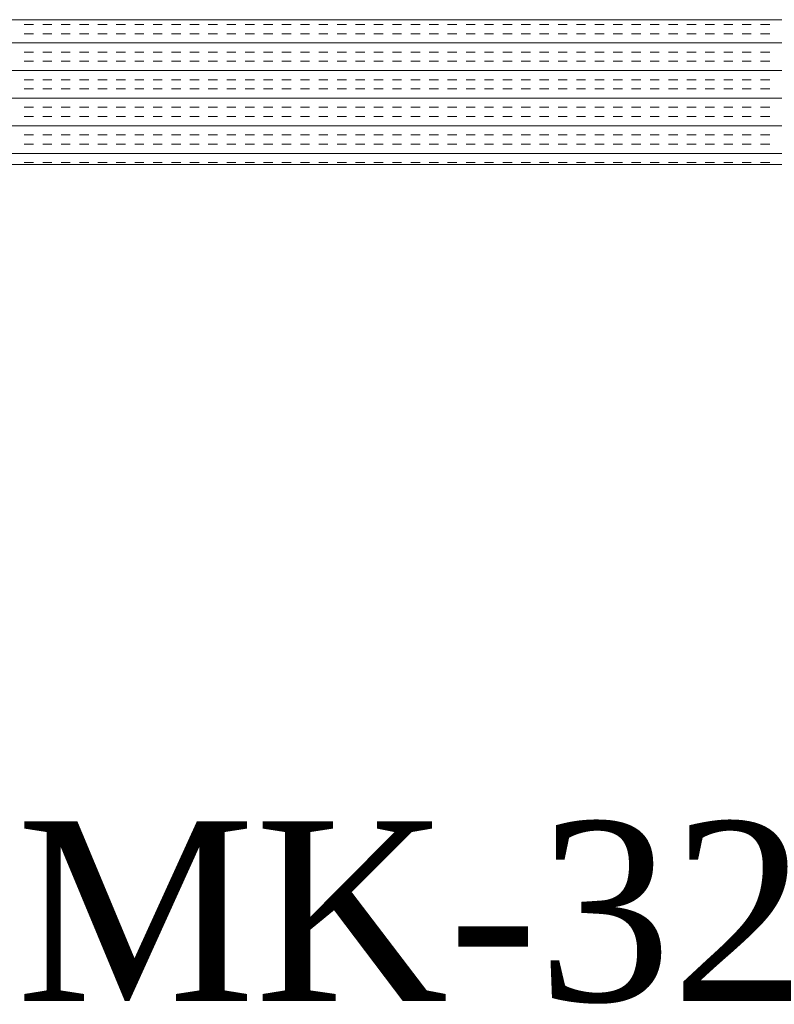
# Model space of a CAD drawing. Extents: x 3940905 to 4145695, y 925352 to 1109797.
# Tile 824 of 1056: x 4040780 to 4041040, y 1100312 to 1100652. Entities that reach past the tile are written whole.
import ezdxf

# ---------------------------------------------------------------- set-up
doc = ezdxf.new("R2010")
doc.units = 0
doc.header["$LTSCALE"] = 750
doc.header["$MEASUREMENT"] = 0
doc.layers.add('CKD Equipments', color=252, linetype='CONTINUOUS', lineweight=0)
doc.layers.add('PDF_A - TEXT', color=7, linetype='CONTINUOUS')
doc.styles.add('CKD_Dimension Text', font='BOOKOS.TTF')

msp = doc.modelspace()

# ---------------------------------------------------------------- linework, layer by layer
at = {"layer": 'CKD Equipments'}
for p, q in [((4041342.42, 1100651.64, -7.61), (4040524.42, 1100651.64, -7.61)), ((4041292.42, 1100601.64, -7.61), (4040574.42, 1100601.64, -7.61))]:
    msp.add_line(p, q, dxfattribs=at)
at = {"layer": 'CKD Equipments', "color": 4, "linetype": 'Continuous'}
for p, q in [((4040784.9, 1100649.98, -7.61), (4040781.72, 1100649.98, -7.61)), ((4040791.25, 1100649.98, -7.61), (4040788.07, 1100649.98, -7.61)), ((4040797.6, 1100649.98, -7.61), (4040794.42, 1100649.98, -7.61)), ((4040803.95, 1100649.98, -7.61), (4040800.77, 1100649.98, -7.61)), ((4040810.3, 1100649.98, -7.61), (4040807.12, 1100649.98, -7.61)), ((4040816.65, 1100649.98, -7.61), (4040813.47, 1100649.98, -7.61)), ((4040823, 1100649.98, -7.61), (4040819.82, 1100649.98, -7.61)), ((4040829.35, 1100649.98, -7.61), (4040826.17, 1100649.98, -7.61)), ((4040835.7, 1100649.98, -7.61), (4040832.52, 1100649.98, -7.61)), ((4040842.05, 1100649.98, -7.61), (4040838.87, 1100649.98, -7.61)), ((4040848.4, 1100649.98, -7.61), (4040845.22, 1100649.98, -7.61)), ((4040854.75, 1100649.98, -7.61), (4040851.57, 1100649.98, -7.61)), ((4040861.1, 1100649.98, -7.61), (4040857.92, 1100649.98, -7.61)), ((4040867.45, 1100649.98, -7.61), (4040864.27, 1100649.98, -7.61)), ((4040873.8, 1100649.98, -7.61), (4040870.62, 1100649.98, -7.61)), ((4040880.15, 1100649.98, -7.61), (4040876.97, 1100649.98, -7.61)), ((4040886.5, 1100649.98, -7.61), (4040883.32, 1100649.98, -7.61)), ((4040892.85, 1100649.98, -7.61), (4040889.67, 1100649.98, -7.61)), ((4040899.2, 1100649.98, -7.61), (4040896.02, 1100649.98, -7.61)), ((4040905.55, 1100649.98, -7.61), (4040902.37, 1100649.98, -7.61)), ((4040911.9, 1100649.98, -7.61), (4040908.72, 1100649.98, -7.61)), ((4040918.25, 1100649.98, -7.61), (4040915.07, 1100649.98, -7.61)), ((4040924.6, 1100649.98, -7.61), (4040921.42, 1100649.98, -7.61)), ((4040930.95, 1100649.98, -7.61), (4040927.77, 1100649.98, -7.61)), ((4040937.3, 1100649.98, -7.61), (4040934.12, 1100649.98, -7.61)), ((4040943.65, 1100649.98, -7.61), (4040940.47, 1100649.98, -7.61)), ((4040950, 1100649.98, -7.61), (4040946.82, 1100649.98, -7.61)), ((4040956.35, 1100649.98, -7.61), (4040953.17, 1100649.98, -7.61)), ((4040962.7, 1100649.98, -7.61), (4040959.52, 1100649.98, -7.61)), ((4040969.05, 1100649.98, -7.61), (4040965.87, 1100649.98, -7.61)), ((4040975.4, 1100649.98, -7.61), (4040972.22, 1100649.98, -7.61)), ((4040981.75, 1100649.98, -7.61), (4040978.57, 1100649.98, -7.61)), ((4040988.1, 1100649.98, -7.61), (4040984.92, 1100649.98, -7.61)), ((4040994.45, 1100649.98, -7.61), (4040991.27, 1100649.98, -7.61)), ((4041000.8, 1100649.98, -7.61), (4040997.62, 1100649.98, -7.61)), ((4041007.15, 1100649.98, -7.61), (4041003.97, 1100649.98, -7.61)), ((4041013.5, 1100649.98, -7.61), (4041010.32, 1100649.98, -7.61)), ((4041019.85, 1100649.98, -7.61), (4041016.67, 1100649.98, -7.61)), ((4041026.2, 1100649.98, -7.61), (4041023.02, 1100649.98, -7.61)), ((4041032.55, 1100649.98, -7.61), (4041029.37, 1100649.98, -7.61)), ((4041038.9, 1100649.98, -7.61), (4041035.72, 1100649.98, -7.61)), ((4040784.9, 1100646.81, -7.61), (4040781.72, 1100646.81, -7.61)), ((4040791.25, 1100646.81, -7.61), (4040788.07, 1100646.81, -7.61)), ((4040797.6, 1100646.81, -7.61), (4040794.42, 1100646.81, -7.61)), ((4040803.95, 1100646.81, -7.61), (4040800.77, 1100646.81, -7.61)), ((4040810.3, 1100646.81, -7.61), (4040807.12, 1100646.81, -7.61)), ((4040816.65, 1100646.81, -7.61), (4040813.47, 1100646.81, -7.61)), ((4040823, 1100646.81, -7.61), (4040819.82, 1100646.81, -7.61)), ((4040829.35, 1100646.81, -7.61), (4040826.17, 1100646.81, -7.61)), ((4040835.7, 1100646.81, -7.61), (4040832.52, 1100646.81, -7.61)), ((4040842.05, 1100646.81, -7.61), (4040838.87, 1100646.81, -7.61)), ((4040848.4, 1100646.81, -7.61), (4040845.22, 1100646.81, -7.61)), ((4040854.75, 1100646.81, -7.61), (4040851.57, 1100646.81, -7.61)), ((4040861.1, 1100646.81, -7.61), (4040857.92, 1100646.81, -7.61)), ((4040867.45, 1100646.81, -7.61), (4040864.27, 1100646.81, -7.61)), ((4040873.8, 1100646.81, -7.61), (4040870.62, 1100646.81, -7.61)), ((4040880.15, 1100646.81, -7.61), (4040876.97, 1100646.81, -7.61)), ((4040886.5, 1100646.81, -7.61), (4040883.32, 1100646.81, -7.61)), ((4040892.85, 1100646.81, -7.61), (4040889.67, 1100646.81, -7.61)), ((4040899.2, 1100646.81, -7.61), (4040896.02, 1100646.81, -7.61)), ((4040905.55, 1100646.81, -7.61), (4040902.37, 1100646.81, -7.61)), ((4040911.9, 1100646.81, -7.61), (4040908.72, 1100646.81, -7.61)), ((4040918.25, 1100646.81, -7.61), (4040915.07, 1100646.81, -7.61)), ((4040924.6, 1100646.81, -7.61), (4040921.42, 1100646.81, -7.61)), ((4040930.95, 1100646.81, -7.61), (4040927.77, 1100646.81, -7.61)), ((4040937.3, 1100646.81, -7.61), (4040934.12, 1100646.81, -7.61)), ((4040943.65, 1100646.81, -7.61), (4040940.47, 1100646.81, -7.61)), ((4040950, 1100646.81, -7.61), (4040946.82, 1100646.81, -7.61)), ((4040956.35, 1100646.81, -7.61), (4040953.17, 1100646.81, -7.61)), ((4040962.7, 1100646.81, -7.61), (4040959.52, 1100646.81, -7.61)), ((4040969.05, 1100646.81, -7.61), (4040965.87, 1100646.81, -7.61)), ((4040975.4, 1100646.81, -7.61), (4040972.22, 1100646.81, -7.61)), ((4040981.75, 1100646.81, -7.61), (4040978.57, 1100646.81, -7.61)), ((4040988.1, 1100646.81, -7.61), (4040984.92, 1100646.81, -7.61)), ((4040994.45, 1100646.81, -7.61), (4040991.27, 1100646.81, -7.61)), ((4041000.8, 1100646.81, -7.61), (4040997.62, 1100646.81, -7.61)), ((4041007.15, 1100646.81, -7.61), (4041003.97, 1100646.81, -7.61)), ((4041013.5, 1100646.81, -7.61), (4041010.32, 1100646.81, -7.61)), ((4041019.85, 1100646.81, -7.61), (4041016.67, 1100646.81, -7.61)), ((4041026.2, 1100646.81, -7.61), (4041023.02, 1100646.81, -7.61)), ((4041032.55, 1100646.81, -7.61), (4041029.37, 1100646.81, -7.61)), ((4041038.9, 1100646.81, -7.61), (4041035.72, 1100646.81, -7.61)), ((4041342.42, 1100643.63, -7.61), (4040524.42, 1100643.63, -7.61)), ((4040784.9, 1100640.46, -7.61), (4040781.72, 1100640.46, -7.61)), ((4040791.25, 1100640.46, -7.61), (4040788.07, 1100640.46, -7.61)), ((4040797.6, 1100640.46, -7.61), (4040794.42, 1100640.46, -7.61)), ((4040803.95, 1100640.46, -7.61), (4040800.77, 1100640.46, -7.61)), ((4040810.3, 1100640.46, -7.61), (4040807.12, 1100640.46, -7.61)), ((4040816.65, 1100640.46, -7.61), (4040813.47, 1100640.46, -7.61)), ((4040823, 1100640.46, -7.61), (4040819.82, 1100640.46, -7.61)), ((4040829.35, 1100640.46, -7.61), (4040826.17, 1100640.46, -7.61)), ((4040835.7, 1100640.46, -7.61), (4040832.52, 1100640.46, -7.61)), ((4040842.05, 1100640.46, -7.61), (4040838.87, 1100640.46, -7.61)), ((4040848.4, 1100640.46, -7.61), (4040845.22, 1100640.46, -7.61)), ((4040854.75, 1100640.46, -7.61), (4040851.57, 1100640.46, -7.61)), ((4040861.1, 1100640.46, -7.61), (4040857.92, 1100640.46, -7.61)), ((4040867.45, 1100640.46, -7.61), (4040864.27, 1100640.46, -7.61)), ((4040873.8, 1100640.46, -7.61), (4040870.62, 1100640.46, -7.61)), ((4040880.15, 1100640.46, -7.61), (4040876.97, 1100640.46, -7.61)), ((4040886.5, 1100640.46, -7.61), (4040883.32, 1100640.46, -7.61)), ((4040892.85, 1100640.46, -7.61), (4040889.67, 1100640.46, -7.61)), ((4040899.2, 1100640.46, -7.61), (4040896.02, 1100640.46, -7.61)), ((4040905.55, 1100640.46, -7.61), (4040902.37, 1100640.46, -7.61)), ((4040911.9, 1100640.46, -7.61), (4040908.72, 1100640.46, -7.61)), ((4040918.25, 1100640.46, -7.61), (4040915.07, 1100640.46, -7.61)), ((4040924.6, 1100640.46, -7.61), (4040921.42, 1100640.46, -7.61)), ((4040930.95, 1100640.46, -7.61), (4040927.77, 1100640.46, -7.61)), ((4040937.3, 1100640.46, -7.61), (4040934.12, 1100640.46, -7.61)), ((4040943.65, 1100640.46, -7.61), (4040940.47, 1100640.46, -7.61)), ((4040950, 1100640.46, -7.61), (4040946.82, 1100640.46, -7.61)), ((4040956.35, 1100640.46, -7.61), (4040953.17, 1100640.46, -7.61)), ((4040962.7, 1100640.46, -7.61), (4040959.52, 1100640.46, -7.61)), ((4040969.05, 1100640.46, -7.61), (4040965.87, 1100640.46, -7.61)), ((4040975.4, 1100640.46, -7.61), (4040972.22, 1100640.46, -7.61)), ((4040981.75, 1100640.46, -7.61), (4040978.57, 1100640.46, -7.61)), ((4040988.1, 1100640.46, -7.61), (4040984.92, 1100640.46, -7.61)), ((4040994.45, 1100640.46, -7.61), (4040991.27, 1100640.46, -7.61)), ((4041000.8, 1100640.46, -7.61), (4040997.62, 1100640.46, -7.61)), ((4041007.15, 1100640.46, -7.61), (4041003.97, 1100640.46, -7.61)), ((4041013.5, 1100640.46, -7.61), (4041010.32, 1100640.46, -7.61)), ((4041019.85, 1100640.46, -7.61), (4041016.67, 1100640.46, -7.61)), ((4041026.2, 1100640.46, -7.61), (4041023.02, 1100640.46, -7.61)), ((4041032.55, 1100640.46, -7.61), (4041029.37, 1100640.46, -7.61)), ((4041038.9, 1100640.46, -7.61), (4041035.72, 1100640.46, -7.61)), ((4041342.42, 1100634.11, -7.61), (4040524.42, 1100634.11, -7.61)), ((4040784.9, 1100637.28, -7.61), (4040781.72, 1100637.28, -7.61)), ((4040791.25, 1100637.28, -7.61), (4040788.07, 1100637.28, -7.61)), ((4040797.6, 1100637.28, -7.61), (4040794.42, 1100637.28, -7.61)), ((4040803.95, 1100637.28, -7.61), (4040800.77, 1100637.28, -7.61)), ((4040810.3, 1100637.28, -7.61), (4040807.12, 1100637.28, -7.61)), ((4040816.65, 1100637.28, -7.61), (4040813.47, 1100637.28, -7.61)), ((4040823, 1100637.28, -7.61), (4040819.82, 1100637.28, -7.61)), ((4040829.35, 1100637.28, -7.61), (4040826.17, 1100637.28, -7.61)), ((4040835.7, 1100637.28, -7.61), (4040832.52, 1100637.28, -7.61)), ((4040842.05, 1100637.28, -7.61), (4040838.87, 1100637.28, -7.61)), ((4040848.4, 1100637.28, -7.61), (4040845.22, 1100637.28, -7.61)), ((4040854.75, 1100637.28, -7.61), (4040851.57, 1100637.28, -7.61)), ((4040861.1, 1100637.28, -7.61), (4040857.92, 1100637.28, -7.61)), ((4040867.45, 1100637.28, -7.61), (4040864.27, 1100637.28, -7.61)), ((4040873.8, 1100637.28, -7.61), (4040870.62, 1100637.28, -7.61)), ((4040880.15, 1100637.28, -7.61), (4040876.97, 1100637.28, -7.61)), ((4040886.5, 1100637.28, -7.61), (4040883.32, 1100637.28, -7.61)), ((4040892.85, 1100637.28, -7.61), (4040889.67, 1100637.28, -7.61)), ((4040899.2, 1100637.28, -7.61), (4040896.02, 1100637.28, -7.61)), ((4040905.55, 1100637.28, -7.61), (4040902.37, 1100637.28, -7.61)), ((4040911.9, 1100637.28, -7.61), (4040908.72, 1100637.28, -7.61)), ((4040918.25, 1100637.28, -7.61), (4040915.07, 1100637.28, -7.61)), ((4040924.6, 1100637.28, -7.61), (4040921.42, 1100637.28, -7.61)), ((4040930.95, 1100637.28, -7.61), (4040927.77, 1100637.28, -7.61)), ((4040937.3, 1100637.28, -7.61), (4040934.12, 1100637.28, -7.61)), ((4040943.65, 1100637.28, -7.61), (4040940.47, 1100637.28, -7.61)), ((4040950, 1100637.28, -7.61), (4040946.82, 1100637.28, -7.61)), ((4040956.35, 1100637.28, -7.61), (4040953.17, 1100637.28, -7.61)), ((4040962.7, 1100637.28, -7.61), (4040959.52, 1100637.28, -7.61)), ((4040969.05, 1100637.28, -7.61), (4040965.87, 1100637.28, -7.61)), ((4040975.4, 1100637.28, -7.61), (4040972.22, 1100637.28, -7.61)), ((4040981.75, 1100637.28, -7.61), (4040978.57, 1100637.28, -7.61)), ((4040988.1, 1100637.28, -7.61), (4040984.92, 1100637.28, -7.61)), ((4040994.45, 1100637.28, -7.61), (4040991.27, 1100637.28, -7.61)), ((4041000.8, 1100637.28, -7.61), (4040997.62, 1100637.28, -7.61)), ((4041007.15, 1100637.28, -7.61), (4041003.97, 1100637.28, -7.61)), ((4041013.5, 1100637.28, -7.61), (4041010.32, 1100637.28, -7.61)), ((4041019.85, 1100637.28, -7.61), (4041016.67, 1100637.28, -7.61)), ((4041026.2, 1100637.28, -7.61), (4041023.02, 1100637.28, -7.61)), ((4041032.55, 1100637.28, -7.61), (4041029.37, 1100637.28, -7.61)), ((4041038.9, 1100637.28, -7.61), (4041035.72, 1100637.28, -7.61)), ((4040784.9, 1100630.93, -7.61), (4040781.72, 1100630.93, -7.61)), ((4040791.25, 1100630.93, -7.61), (4040788.07, 1100630.93, -7.61)), ((4040797.6, 1100630.93, -7.61), (4040794.42, 1100630.93, -7.61)), ((4040803.95, 1100630.93, -7.61), (4040800.77, 1100630.93, -7.61)), ((4040810.3, 1100630.93, -7.61), (4040807.12, 1100630.93, -7.61)), ((4040816.65, 1100630.93, -7.61), (4040813.47, 1100630.93, -7.61)), ((4040823, 1100630.93, -7.61), (4040819.82, 1100630.93, -7.61)), ((4040829.35, 1100630.93, -7.61), (4040826.17, 1100630.93, -7.61)), ((4040835.7, 1100630.93, -7.61), (4040832.52, 1100630.93, -7.61)), ((4040842.05, 1100630.93, -7.61), (4040838.87, 1100630.93, -7.61)), ((4040848.4, 1100630.93, -7.61), (4040845.22, 1100630.93, -7.61)), ((4040854.75, 1100630.93, -7.61), (4040851.57, 1100630.93, -7.61)), ((4040861.1, 1100630.93, -7.61), (4040857.92, 1100630.93, -7.61)), ((4040867.45, 1100630.93, -7.61), (4040864.27, 1100630.93, -7.61)), ((4040873.8, 1100630.93, -7.61), (4040870.62, 1100630.93, -7.61)), ((4040880.15, 1100630.93, -7.61), (4040876.97, 1100630.93, -7.61)), ((4040886.5, 1100630.93, -7.61), (4040883.32, 1100630.93, -7.61)), ((4040892.85, 1100630.93, -7.61), (4040889.67, 1100630.93, -7.61)), ((4040899.2, 1100630.93, -7.61), (4040896.02, 1100630.93, -7.61)), ((4040905.55, 1100630.93, -7.61), (4040902.37, 1100630.93, -7.61)), ((4040911.9, 1100630.93, -7.61), (4040908.72, 1100630.93, -7.61)), ((4040918.25, 1100630.93, -7.61), (4040915.07, 1100630.93, -7.61)), ((4040924.6, 1100630.93, -7.61), (4040921.42, 1100630.93, -7.61)), ((4040930.95, 1100630.93, -7.61), (4040927.77, 1100630.93, -7.61)), ((4040937.3, 1100630.93, -7.61), (4040934.12, 1100630.93, -7.61)), ((4040943.65, 1100630.93, -7.61), (4040940.47, 1100630.93, -7.61)), ((4040950, 1100630.93, -7.61), (4040946.82, 1100630.93, -7.61)), ((4040956.35, 1100630.93, -7.61), (4040953.17, 1100630.93, -7.61)), ((4040962.7, 1100630.93, -7.61), (4040959.52, 1100630.93, -7.61)), ((4040969.05, 1100630.93, -7.61), (4040965.87, 1100630.93, -7.61)), ((4040975.4, 1100630.93, -7.61), (4040972.22, 1100630.93, -7.61)), ((4040981.75, 1100630.93, -7.61), (4040978.57, 1100630.93, -7.61)), ((4040988.1, 1100630.93, -7.61), (4040984.92, 1100630.93, -7.61)), ((4040994.45, 1100630.93, -7.61), (4040991.27, 1100630.93, -7.61)), ((4041000.8, 1100630.93, -7.61), (4040997.62, 1100630.93, -7.61)), ((4041007.15, 1100630.93, -7.61), (4041003.97, 1100630.93, -7.61)), ((4041013.5, 1100630.93, -7.61), (4041010.32, 1100630.93, -7.61)), ((4041019.85, 1100630.93, -7.61), (4041016.67, 1100630.93, -7.61)), ((4041026.2, 1100630.93, -7.61), (4041023.02, 1100630.93, -7.61)), ((4041032.55, 1100630.93, -7.61), (4041029.37, 1100630.93, -7.61)), ((4041038.9, 1100630.93, -7.61), (4041035.72, 1100630.93, -7.61)), ((4040784.9, 1100627.76, -7.61), (4040781.72, 1100627.76, -7.61)), ((4040791.25, 1100627.76, -7.61), (4040788.07, 1100627.76, -7.61)), ((4040797.6, 1100627.76, -7.61), (4040794.42, 1100627.76, -7.61)), ((4040803.95, 1100627.76, -7.61), (4040800.77, 1100627.76, -7.61)), ((4040810.3, 1100627.76, -7.61), (4040807.12, 1100627.76, -7.61)), ((4040816.65, 1100627.76, -7.61), (4040813.47, 1100627.76, -7.61)), ((4040823, 1100627.76, -7.61), (4040819.82, 1100627.76, -7.61)), ((4040829.35, 1100627.76, -7.61), (4040826.17, 1100627.76, -7.61)), ((4040835.7, 1100627.76, -7.61), (4040832.52, 1100627.76, -7.61)), ((4040842.05, 1100627.76, -7.61), (4040838.87, 1100627.76, -7.61)), ((4040848.4, 1100627.76, -7.61), (4040845.22, 1100627.76, -7.61)), ((4040854.75, 1100627.76, -7.61), (4040851.57, 1100627.76, -7.61)), ((4040861.1, 1100627.76, -7.61), (4040857.92, 1100627.76, -7.61)), ((4040867.45, 1100627.76, -7.61), (4040864.27, 1100627.76, -7.61)), ((4040873.8, 1100627.76, -7.61), (4040870.62, 1100627.76, -7.61)), ((4040880.15, 1100627.76, -7.61), (4040876.97, 1100627.76, -7.61)), ((4040886.5, 1100627.76, -7.61), (4040883.32, 1100627.76, -7.61)), ((4040892.85, 1100627.76, -7.61), (4040889.67, 1100627.76, -7.61)), ((4040899.2, 1100627.76, -7.61), (4040896.02, 1100627.76, -7.61)), ((4040905.55, 1100627.76, -7.61), (4040902.37, 1100627.76, -7.61)), ((4040911.9, 1100627.76, -7.61), (4040908.72, 1100627.76, -7.61)), ((4040918.25, 1100627.76, -7.61), (4040915.07, 1100627.76, -7.61)), ((4040924.6, 1100627.76, -7.61), (4040921.42, 1100627.76, -7.61)), ((4040930.95, 1100627.76, -7.61), (4040927.77, 1100627.76, -7.61)), ((4040937.3, 1100627.76, -7.61), (4040934.12, 1100627.76, -7.61)), ((4040943.65, 1100627.76, -7.61), (4040940.47, 1100627.76, -7.61)), ((4040950, 1100627.76, -7.61), (4040946.82, 1100627.76, -7.61)), ((4040956.35, 1100627.76, -7.61), (4040953.17, 1100627.76, -7.61)), ((4040962.7, 1100627.76, -7.61), (4040959.52, 1100627.76, -7.61)), ((4040969.05, 1100627.76, -7.61), (4040965.87, 1100627.76, -7.61)), ((4040975.4, 1100627.76, -7.61), (4040972.22, 1100627.76, -7.61)), ((4040981.75, 1100627.76, -7.61), (4040978.57, 1100627.76, -7.61)), ((4040988.1, 1100627.76, -7.61), (4040984.92, 1100627.76, -7.61)), ((4040994.45, 1100627.76, -7.61), (4040991.27, 1100627.76, -7.61)), ((4041000.8, 1100627.76, -7.61), (4040997.62, 1100627.76, -7.61)), ((4041007.15, 1100627.76, -7.61), (4041003.97, 1100627.76, -7.61)), ((4041013.5, 1100627.76, -7.61), (4041010.32, 1100627.76, -7.61)), ((4041019.85, 1100627.76, -7.61), (4041016.67, 1100627.76, -7.61)), ((4041026.2, 1100627.76, -7.61), (4041023.02, 1100627.76, -7.61)), ((4041032.55, 1100627.76, -7.61), (4041029.37, 1100627.76, -7.61)), ((4041038.9, 1100627.76, -7.61), (4041035.72, 1100627.76, -7.61)), ((4041342.42, 1100624.58, -7.61), (4040524.42, 1100624.58, -7.61)), ((4040784.9, 1100621.41, -7.61), (4040781.72, 1100621.41, -7.61)), ((4040791.25, 1100621.41, -7.61), (4040788.07, 1100621.41, -7.61)), ((4040797.6, 1100621.41, -7.61), (4040794.42, 1100621.41, -7.61)), ((4040803.95, 1100621.41, -7.61), (4040800.77, 1100621.41, -7.61)), ((4040810.3, 1100621.41, -7.61), (4040807.12, 1100621.41, -7.61)), ((4040816.65, 1100621.41, -7.61), (4040813.47, 1100621.41, -7.61)), ((4040823, 1100621.41, -7.61), (4040819.82, 1100621.41, -7.61)), ((4040829.35, 1100621.41, -7.61), (4040826.17, 1100621.41, -7.61)), ((4040835.7, 1100621.41, -7.61), (4040832.52, 1100621.41, -7.61)), ((4040842.05, 1100621.41, -7.61), (4040838.87, 1100621.41, -7.61)), ((4040848.4, 1100621.41, -7.61), (4040845.22, 1100621.41, -7.61)), ((4040854.75, 1100621.41, -7.61), (4040851.57, 1100621.41, -7.61)), ((4040861.1, 1100621.41, -7.61), (4040857.92, 1100621.41, -7.61)), ((4040867.45, 1100621.41, -7.61), (4040864.27, 1100621.41, -7.61)), ((4040873.8, 1100621.41, -7.61), (4040870.62, 1100621.41, -7.61)), ((4040880.15, 1100621.41, -7.61), (4040876.97, 1100621.41, -7.61)), ((4040886.5, 1100621.41, -7.61), (4040883.32, 1100621.41, -7.61)), ((4040892.85, 1100621.41, -7.61), (4040889.67, 1100621.41, -7.61)), ((4040899.2, 1100621.41, -7.61), (4040896.02, 1100621.41, -7.61)), ((4040905.55, 1100621.41, -7.61), (4040902.37, 1100621.41, -7.61)), ((4040911.9, 1100621.41, -7.61), (4040908.72, 1100621.41, -7.61)), ((4040918.25, 1100621.41, -7.61), (4040915.07, 1100621.41, -7.61)), ((4040924.6, 1100621.41, -7.61), (4040921.42, 1100621.41, -7.61)), ((4040930.95, 1100621.41, -7.61), (4040927.77, 1100621.41, -7.61)), ((4040937.3, 1100621.41, -7.61), (4040934.12, 1100621.41, -7.61)), ((4040943.65, 1100621.41, -7.61), (4040940.47, 1100621.41, -7.61)), ((4040950, 1100621.41, -7.61), (4040946.82, 1100621.41, -7.61)), ((4040956.35, 1100621.41, -7.61), (4040953.17, 1100621.41, -7.61)), ((4040962.7, 1100621.41, -7.61), (4040959.52, 1100621.41, -7.61)), ((4040969.05, 1100621.41, -7.61), (4040965.87, 1100621.41, -7.61)), ((4040975.4, 1100621.41, -7.61), (4040972.22, 1100621.41, -7.61)), ((4040981.75, 1100621.41, -7.61), (4040978.57, 1100621.41, -7.61)), ((4040988.1, 1100621.41, -7.61), (4040984.92, 1100621.41, -7.61)), ((4040994.45, 1100621.41, -7.61), (4040991.27, 1100621.41, -7.61)), ((4041000.8, 1100621.41, -7.61), (4040997.62, 1100621.41, -7.61)), ((4041007.15, 1100621.41, -7.61), (4041003.97, 1100621.41, -7.61)), ((4041013.5, 1100621.41, -7.61), (4041010.32, 1100621.41, -7.61)), ((4041019.85, 1100621.41, -7.61), (4041016.67, 1100621.41, -7.61)), ((4041026.2, 1100621.41, -7.61), (4041023.02, 1100621.41, -7.61)), ((4041032.55, 1100621.41, -7.61), (4041029.37, 1100621.41, -7.61)), ((4041038.9, 1100621.41, -7.61), (4041035.72, 1100621.41, -7.61)), ((4040784.9, 1100618.23, -7.61), (4040781.72, 1100618.23, -7.61)), ((4040791.25, 1100618.23, -7.61), (4040788.07, 1100618.23, -7.61)), ((4040797.6, 1100618.23, -7.61), (4040794.42, 1100618.23, -7.61)), ((4040803.95, 1100618.23, -7.61), (4040800.77, 1100618.23, -7.61)), ((4040810.3, 1100618.23, -7.61), (4040807.12, 1100618.23, -7.61)), ((4040816.65, 1100618.23, -7.61), (4040813.47, 1100618.23, -7.61)), ((4040823, 1100618.23, -7.61), (4040819.82, 1100618.23, -7.61)), ((4040829.35, 1100618.23, -7.61), (4040826.17, 1100618.23, -7.61)), ((4040835.7, 1100618.23, -7.61), (4040832.52, 1100618.23, -7.61)), ((4040842.05, 1100618.23, -7.61), (4040838.87, 1100618.23, -7.61)), ((4040848.4, 1100618.23, -7.61), (4040845.22, 1100618.23, -7.61)), ((4040854.75, 1100618.23, -7.61), (4040851.57, 1100618.23, -7.61)), ((4040861.1, 1100618.23, -7.61), (4040857.92, 1100618.23, -7.61)), ((4040867.45, 1100618.23, -7.61), (4040864.27, 1100618.23, -7.61)), ((4040873.8, 1100618.23, -7.61), (4040870.62, 1100618.23, -7.61)), ((4040880.15, 1100618.23, -7.61), (4040876.97, 1100618.23, -7.61)), ((4040886.5, 1100618.23, -7.61), (4040883.32, 1100618.23, -7.61)), ((4040892.85, 1100618.23, -7.61), (4040889.67, 1100618.23, -7.61)), ((4040899.2, 1100618.23, -7.61), (4040896.02, 1100618.23, -7.61)), ((4040905.55, 1100618.23, -7.61), (4040902.37, 1100618.23, -7.61)), ((4040911.9, 1100618.23, -7.61), (4040908.72, 1100618.23, -7.61)), ((4040918.25, 1100618.23, -7.61), (4040915.07, 1100618.23, -7.61)), ((4040924.6, 1100618.23, -7.61), (4040921.42, 1100618.23, -7.61)), ((4040930.95, 1100618.23, -7.61), (4040927.77, 1100618.23, -7.61)), ((4040937.3, 1100618.23, -7.61), (4040934.12, 1100618.23, -7.61)), ((4040943.65, 1100618.23, -7.61), (4040940.47, 1100618.23, -7.61)), ((4040950, 1100618.23, -7.61), (4040946.82, 1100618.23, -7.61)), ((4040956.35, 1100618.23, -7.61), (4040953.17, 1100618.23, -7.61)), ((4040962.7, 1100618.23, -7.61), (4040959.52, 1100618.23, -7.61)), ((4040969.05, 1100618.23, -7.61), (4040965.87, 1100618.23, -7.61)), ((4040975.4, 1100618.23, -7.61), (4040972.22, 1100618.23, -7.61)), ((4040981.75, 1100618.23, -7.61), (4040978.57, 1100618.23, -7.61)), ((4040988.1, 1100618.23, -7.61), (4040984.92, 1100618.23, -7.61)), ((4040994.45, 1100618.23, -7.61), (4040991.27, 1100618.23, -7.61)), ((4041000.8, 1100618.23, -7.61), (4040997.62, 1100618.23, -7.61)), ((4041007.15, 1100618.23, -7.61), (4041003.97, 1100618.23, -7.61)), ((4041013.5, 1100618.23, -7.61), (4041010.32, 1100618.23, -7.61)), ((4041019.85, 1100618.23, -7.61), (4041016.67, 1100618.23, -7.61)), ((4041026.2, 1100618.23, -7.61), (4041023.02, 1100618.23, -7.61)), ((4041032.55, 1100618.23, -7.61), (4041029.37, 1100618.23, -7.61)), ((4041038.9, 1100618.23, -7.61), (4041035.72, 1100618.23, -7.61)), ((4041342.42, 1100615.06, -7.61), (4040524.42, 1100615.06, -7.61)), ((4040784.9, 1100611.88, -7.61), (4040781.72, 1100611.88, -7.61)), ((4040791.25, 1100611.88, -7.61), (4040788.07, 1100611.88, -7.61)), ((4040797.6, 1100611.88, -7.61), (4040794.42, 1100611.88, -7.61)), ((4040803.95, 1100611.88, -7.61), (4040800.77, 1100611.88, -7.61)), ((4040810.3, 1100611.88, -7.61), (4040807.12, 1100611.88, -7.61)), ((4040816.65, 1100611.88, -7.61), (4040813.47, 1100611.88, -7.61)), ((4040823, 1100611.88, -7.61), (4040819.82, 1100611.88, -7.61)), ((4040829.35, 1100611.88, -7.61), (4040826.17, 1100611.88, -7.61)), ((4040835.7, 1100611.88, -7.61), (4040832.52, 1100611.88, -7.61)), ((4040842.05, 1100611.88, -7.61), (4040838.87, 1100611.88, -7.61)), ((4040848.4, 1100611.88, -7.61), (4040845.22, 1100611.88, -7.61)), ((4040854.75, 1100611.88, -7.61), (4040851.57, 1100611.88, -7.61)), ((4040861.1, 1100611.88, -7.61), (4040857.92, 1100611.88, -7.61)), ((4040867.45, 1100611.88, -7.61), (4040864.27, 1100611.88, -7.61)), ((4040873.8, 1100611.88, -7.61), (4040870.62, 1100611.88, -7.61)), ((4040880.15, 1100611.88, -7.61), (4040876.97, 1100611.88, -7.61)), ((4040886.5, 1100611.88, -7.61), (4040883.32, 1100611.88, -7.61)), ((4040892.85, 1100611.88, -7.61), (4040889.67, 1100611.88, -7.61)), ((4040899.2, 1100611.88, -7.61), (4040896.02, 1100611.88, -7.61)), ((4040905.55, 1100611.88, -7.61), (4040902.37, 1100611.88, -7.61)), ((4040911.9, 1100611.88, -7.61), (4040908.72, 1100611.88, -7.61)), ((4040918.25, 1100611.88, -7.61), (4040915.07, 1100611.88, -7.61)), ((4040924.6, 1100611.88, -7.61), (4040921.42, 1100611.88, -7.61)), ((4040930.95, 1100611.88, -7.61), (4040927.77, 1100611.88, -7.61)), ((4040937.3, 1100611.88, -7.61), (4040934.12, 1100611.88, -7.61)), ((4040943.65, 1100611.88, -7.61), (4040940.47, 1100611.88, -7.61)), ((4040950, 1100611.88, -7.61), (4040946.82, 1100611.88, -7.61)), ((4040956.35, 1100611.88, -7.61), (4040953.17, 1100611.88, -7.61)), ((4040962.7, 1100611.88, -7.61), (4040959.52, 1100611.88, -7.61)), ((4040969.05, 1100611.88, -7.61), (4040965.87, 1100611.88, -7.61)), ((4040975.4, 1100611.88, -7.61), (4040972.22, 1100611.88, -7.61)), ((4040981.75, 1100611.88, -7.61), (4040978.57, 1100611.88, -7.61)), ((4040988.1, 1100611.88, -7.61), (4040984.92, 1100611.88, -7.61)), ((4040994.45, 1100611.88, -7.61), (4040991.27, 1100611.88, -7.61)), ((4041000.8, 1100611.88, -7.61), (4040997.62, 1100611.88, -7.61)), ((4041007.15, 1100611.88, -7.61), (4041003.97, 1100611.88, -7.61)), ((4041013.5, 1100611.88, -7.61), (4041010.32, 1100611.88, -7.61)), ((4041019.85, 1100611.88, -7.61), (4041016.67, 1100611.88, -7.61)), ((4041026.2, 1100611.88, -7.61), (4041023.02, 1100611.88, -7.61)), ((4041032.55, 1100611.88, -7.61), (4041029.37, 1100611.88, -7.61)), ((4041038.9, 1100611.88, -7.61), (4041035.72, 1100611.88, -7.61)), ((4040784.9, 1100608.71, -7.61), (4040781.72, 1100608.71, -7.61)), ((4040791.25, 1100608.71, -7.61), (4040788.07, 1100608.71, -7.61)), ((4040797.6, 1100608.71, -7.61), (4040794.42, 1100608.71, -7.61)), ((4040803.95, 1100608.71, -7.61), (4040800.77, 1100608.71, -7.61)), ((4040810.3, 1100608.71, -7.61), (4040807.12, 1100608.71, -7.61)), ((4040816.65, 1100608.71, -7.61), (4040813.47, 1100608.71, -7.61)), ((4040823, 1100608.71, -7.61), (4040819.82, 1100608.71, -7.61)), ((4040829.35, 1100608.71, -7.61), (4040826.17, 1100608.71, -7.61)), ((4040835.7, 1100608.71, -7.61), (4040832.52, 1100608.71, -7.61)), ((4040842.05, 1100608.71, -7.61), (4040838.87, 1100608.71, -7.61)), ((4040848.4, 1100608.71, -7.61), (4040845.22, 1100608.71, -7.61)), ((4040854.75, 1100608.71, -7.61), (4040851.57, 1100608.71, -7.61)), ((4040861.1, 1100608.71, -7.61), (4040857.92, 1100608.71, -7.61)), ((4040867.45, 1100608.71, -7.61), (4040864.27, 1100608.71, -7.61)), ((4040873.8, 1100608.71, -7.61), (4040870.62, 1100608.71, -7.61)), ((4040880.15, 1100608.71, -7.61), (4040876.97, 1100608.71, -7.61)), ((4040886.5, 1100608.71, -7.61), (4040883.32, 1100608.71, -7.61)), ((4040892.85, 1100608.71, -7.61), (4040889.67, 1100608.71, -7.61)), ((4040899.2, 1100608.71, -7.61), (4040896.02, 1100608.71, -7.61)), ((4040905.55, 1100608.71, -7.61), (4040902.37, 1100608.71, -7.61)), ((4040911.9, 1100608.71, -7.61), (4040908.72, 1100608.71, -7.61)), ((4040918.25, 1100608.71, -7.61), (4040915.07, 1100608.71, -7.61)), ((4040924.6, 1100608.71, -7.61), (4040921.42, 1100608.71, -7.61)), ((4040930.95, 1100608.71, -7.61), (4040927.77, 1100608.71, -7.61)), ((4040937.3, 1100608.71, -7.61), (4040934.12, 1100608.71, -7.61)), ((4040943.65, 1100608.71, -7.61), (4040940.47, 1100608.71, -7.61)), ((4040950, 1100608.71, -7.61), (4040946.82, 1100608.71, -7.61)), ((4040956.35, 1100608.71, -7.61), (4040953.17, 1100608.71, -7.61)), ((4040962.7, 1100608.71, -7.61), (4040959.52, 1100608.71, -7.61)), ((4040969.05, 1100608.71, -7.61), (4040965.87, 1100608.71, -7.61)), ((4040975.4, 1100608.71, -7.61), (4040972.22, 1100608.71, -7.61)), ((4040981.75, 1100608.71, -7.61), (4040978.57, 1100608.71, -7.61)), ((4040988.1, 1100608.71, -7.61), (4040984.92, 1100608.71, -7.61)), ((4040994.45, 1100608.71, -7.61), (4040991.27, 1100608.71, -7.61)), ((4041000.8, 1100608.71, -7.61), (4040997.62, 1100608.71, -7.61)), ((4041007.15, 1100608.71, -7.61), (4041003.97, 1100608.71, -7.61)), ((4041013.5, 1100608.71, -7.61), (4041010.32, 1100608.71, -7.61)), ((4041019.85, 1100608.71, -7.61), (4041016.67, 1100608.71, -7.61)), ((4041026.2, 1100608.71, -7.61), (4041023.02, 1100608.71, -7.61)), ((4041032.55, 1100608.71, -7.61), (4041029.37, 1100608.71, -7.61)), ((4041038.9, 1100608.71, -7.61), (4041035.72, 1100608.71, -7.61)), ((4041342.42, 1100605.53, -7.61), (4040524.42, 1100605.53, -7.61)), ((4040784.9, 1100602.36, -7.61), (4040781.72, 1100602.36, -7.61)), ((4040791.25, 1100602.36, -7.61), (4040788.07, 1100602.36, -7.61)), ((4040797.6, 1100602.36, -7.61), (4040794.42, 1100602.36, -7.61)), ((4040803.95, 1100602.36, -7.61), (4040800.77, 1100602.36, -7.61)), ((4040810.3, 1100602.36, -7.61), (4040807.12, 1100602.36, -7.61)), ((4040816.65, 1100602.36, -7.61), (4040813.47, 1100602.36, -7.61)), ((4040823, 1100602.36, -7.61), (4040819.82, 1100602.36, -7.61)), ((4040829.35, 1100602.36, -7.61), (4040826.17, 1100602.36, -7.61)), ((4040835.7, 1100602.36, -7.61), (4040832.52, 1100602.36, -7.61)), ((4040842.05, 1100602.36, -7.61), (4040838.87, 1100602.36, -7.61)), ((4040848.4, 1100602.36, -7.61), (4040845.22, 1100602.36, -7.61)), ((4040854.75, 1100602.36, -7.61), (4040851.57, 1100602.36, -7.61)), ((4040861.1, 1100602.36, -7.61), (4040857.92, 1100602.36, -7.61)), ((4040867.45, 1100602.36, -7.61), (4040864.27, 1100602.36, -7.61)), ((4040873.8, 1100602.36, -7.61), (4040870.62, 1100602.36, -7.61)), ((4040880.15, 1100602.36, -7.61), (4040876.97, 1100602.36, -7.61)), ((4040886.5, 1100602.36, -7.61), (4040883.32, 1100602.36, -7.61)), ((4040892.85, 1100602.36, -7.61), (4040889.67, 1100602.36, -7.61)), ((4040899.2, 1100602.36, -7.61), (4040896.02, 1100602.36, -7.61)), ((4040905.55, 1100602.36, -7.61), (4040902.37, 1100602.36, -7.61)), ((4040911.9, 1100602.36, -7.61), (4040908.72, 1100602.36, -7.61)), ((4040918.25, 1100602.36, -7.61), (4040915.07, 1100602.36, -7.61)), ((4040924.6, 1100602.36, -7.61), (4040921.42, 1100602.36, -7.61)), ((4040930.95, 1100602.36, -7.61), (4040927.77, 1100602.36, -7.61)), ((4040937.3, 1100602.36, -7.61), (4040934.12, 1100602.36, -7.61)), ((4040943.65, 1100602.36, -7.61), (4040940.47, 1100602.36, -7.61)), ((4040950, 1100602.36, -7.61), (4040946.82, 1100602.36, -7.61)), ((4040956.35, 1100602.36, -7.61), (4040953.17, 1100602.36, -7.61)), ((4040962.7, 1100602.36, -7.61), (4040959.52, 1100602.36, -7.61)), ((4040969.05, 1100602.36, -7.61), (4040965.87, 1100602.36, -7.61)), ((4040975.4, 1100602.36, -7.61), (4040972.22, 1100602.36, -7.61)), ((4040981.75, 1100602.36, -7.61), (4040978.57, 1100602.36, -7.61)), ((4040988.1, 1100602.36, -7.61), (4040984.92, 1100602.36, -7.61)), ((4040994.45, 1100602.36, -7.61), (4040991.27, 1100602.36, -7.61)), ((4041000.8, 1100602.36, -7.61), (4040997.62, 1100602.36, -7.61)), ((4041007.15, 1100602.36, -7.61), (4041003.97, 1100602.36, -7.61)), ((4041013.5, 1100602.36, -7.61), (4041010.32, 1100602.36, -7.61)), ((4041019.85, 1100602.36, -7.61), (4041016.67, 1100602.36, -7.61)), ((4041026.2, 1100602.36, -7.61), (4041023.02, 1100602.36, -7.61)), ((4041032.55, 1100602.36, -7.61), (4041029.37, 1100602.36, -7.61)), ((4041038.9, 1100602.36, -7.61), (4041035.72, 1100602.36, -7.61))]:
    msp.add_line(p, q, dxfattribs=at)

# ---------------------------------------------------------------- texts
at = {"layer": 'PDF_A - TEXT', "insert": (4040314.77, 1100375.08, -7.61), "char_height": 61.9627, "width": 1204.0964, "attachment_point": 1, "style": 'CKD_Dimension Text'}
msp.add_mtext('\\pxqc;MK-32', dxfattribs=at)

doc.saveas('drawing.dxf')
